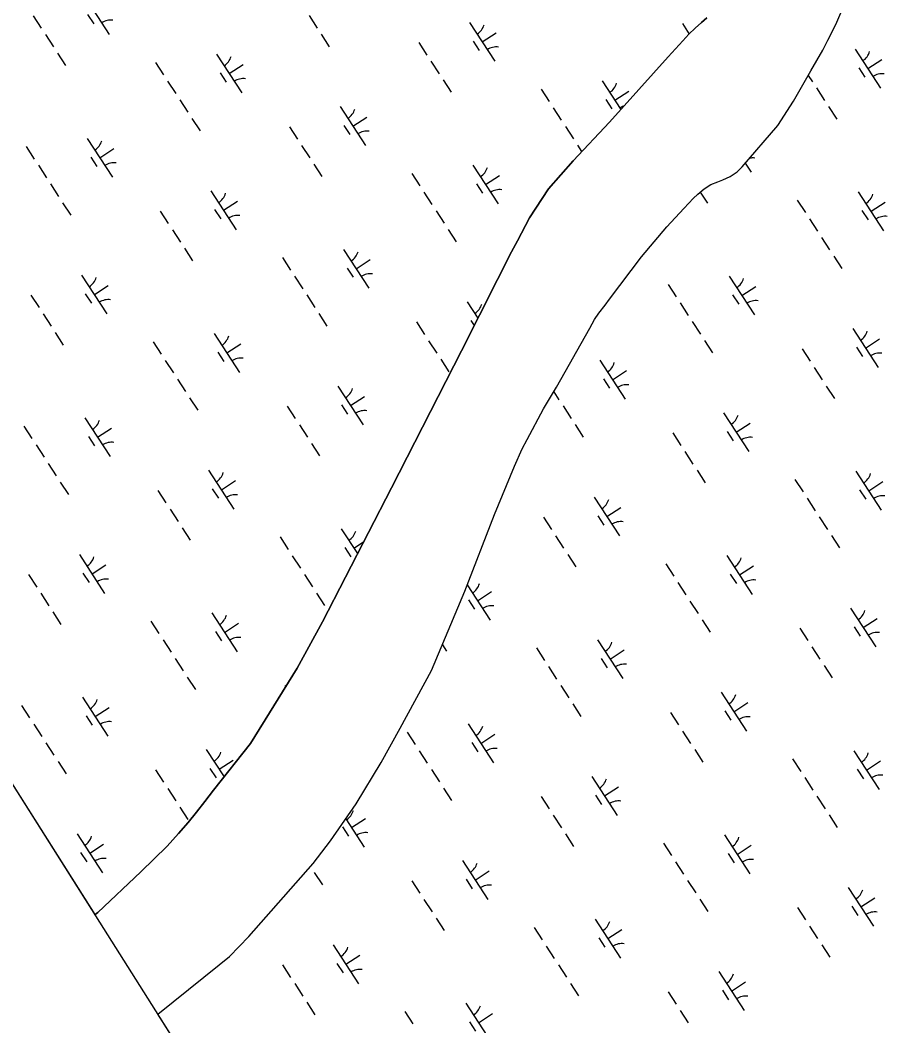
# Model space of a CAD drawing. Extents: x 3953924 to 3974542, y 193747 to 216192.
# Drawn here: x 3958928 to 3959877, y 207674 to 208758 of the extents above; entities that cross this region are included whole.
import ezdxf

# ---------------------------------------------------------------- set-up
doc = ezdxf.new("R2010")
doc.units = 0
for name, color, linetype in [('V-GRID-FRAM', 7, 'Continuous'), ('V-TOPO-SHOR', 7, 'Continuous'), ('V-WETL-SWMP', 7, 'Continuous')]:
    doc.layers.add(name, color=color, linetype=linetype)

msp = doc.modelspace()

# ---------------------------------------------------------------- linework, layer by layer
at = {"layer": 'V-GRID-FRAM'}
msp.add_lwpolyline([(3964669.3, 213787.9), (3972946, 201072.9), (3966057, 196668.5), (3957950.8, 209463.9), (3964669.3, 213787.9)], dxfattribs=at)
at = {"layer": 'V-TOPO-SHOR'}
for points in [[(3959076.7, 207686.7), (3959142.6, 207739.6), (3959153.8, 207748.8), (3959174.6, 207770.3), (3959244.1, 207848.9), (3959262.8, 207873.5), (3959290.3, 207913.3), (3959317.5, 207957.7), (3959337.9, 207994.6), (3959371.7, 208056.8), (3959407.5, 208142.4), (3959439.6, 208225), (3959461.2, 208277), (3959469.4, 208295.7), (3959474.6, 208305.7), (3959492.3, 208338.8), (3959506.5, 208362.2), (3959542.2, 208425.8), (3959547.5, 208435), (3959552, 208442.1), (3959558.7, 208450.7), (3959563.5, 208456.9), (3959598.2, 208502.5), (3959625.3, 208535), (3959643.7, 208554.8), (3959648.9, 208560.4), (3959653.8, 208565.5), (3959658.8, 208570.2), (3959665.6, 208576), (3959672.9, 208580.7), (3959680.5, 208583.6), (3959685.8, 208585.7), (3959693.5, 208589.1), (3959701.3, 208594.1), (3959706.6, 208599.6), (3959744.9, 208644), (3959762, 208670.4), (3959780.7, 208703.2), (3959793.6, 208725.5), (3959799, 208736.1), (3959804, 208745.8), (3959808.5, 208755.4), (3959812.8, 208765.7)], [(3959008.9, 207793.8), (3959012, 207796.3), (3959058.2, 207840.1), (3959086.5, 207867.7), (3959098.9, 207881.2), (3959109.2, 207893), (3959118.2, 207904.1), (3959127.1, 207915.7), (3959136.6, 207928), (3959176.3, 207978.1), (3959226.8, 208059.3), (3959254, 208109.4), (3959328.4, 208253.8), (3959403.9, 208401.3), (3959442.8, 208478.2), (3959457.7, 208508.2), (3959464.4, 208519.8), (3959477.4, 208544.5), (3959497.6, 208575.8), (3959524.2, 208606.2), (3959563.4, 208647.9), (3959626.6, 208718.3), (3959642.6, 208735.5), (3959649.2, 208742.4), (3959656, 208749), (3959662.6, 208755.3), (3959668.5, 208760.2)]]:
    msp.add_lwpolyline(points, dxfattribs=at)
at = {"layer": 'V-WETL-SWMP'}
for p, q in [((3959008.9, 207793.8), (3958265.1, 208967.9)), ((3958996.9, 208784), (3959024.2, 208742.1)), ((3959808.5, 208755.4), (3959812.8, 208765.7)), ((3958942.2, 208762.3), (3958950.9, 208748.9)), ((3959000.8, 208763.9), (3959007.4, 208753.8)), ((3959239.6, 208762.7), (3959248.3, 208749.2)), ((3959412.6, 208755.2), (3959439.9, 208713.3)), ((3959642.2, 208753.9), (3959649.5, 208742.7)), ((3959662.6, 208755.3), (3959656, 208749)), ((3959668.5, 208760.2), (3959662.6, 208755.3)), ((3959804, 208745.8), (3959808.5, 208755.4)), ((3959426.3, 208734.2), (3959441.4, 208744.1)), ((3959656, 208749), (3959649.2, 208742.4)), ((3959799, 208736.1), (3959804, 208745.8)), ((3958955.3, 208742.2), (3958964, 208728.8)), ((3959252.7, 208742.5), (3959261.4, 208729.1)), ((3959357.9, 208733.5), (3959366.6, 208720.1)), ((3959416.5, 208735.1), (3959423.1, 208725)), ((3959642.6, 208735.5), (3959626.6, 208718.3)), ((3959649.2, 208742.4), (3959642.6, 208735.5)), ((3959793.6, 208725.5), (3959799, 208736.1)), ((3958968.3, 208722.1), (3958977.1, 208708.7)), ((3959780.7, 208703.2), (3959793.6, 208725.5)), ((3959828.3, 208726.4), (3959855.6, 208684.5)), ((3959074, 208712.1), (3959082.7, 208698.7)), ((3959139.8, 208721.1), (3959167.1, 208679.2)), ((3959371, 208713.4), (3959379.7, 208700)), ((3959626.6, 208718.3), (3959563.4, 208647.9)), ((3959842, 208705.4), (3959857.1, 208715.2)), ((3959143.7, 208700.9), (3959150.3, 208690.9)), ((3959153.4, 208700.1), (3959168.5, 208709.9)), ((3959762, 208670.4), (3959780.7, 208703.2)), ((3959832.2, 208706.2), (3959838.8, 208696.2)), ((3959087.1, 208692), (3959095.8, 208678.6)), ((3959384.1, 208693.3), (3959392.8, 208679.9)), ((3959555.5, 208692.2), (3959575.6, 208661.4)), ((3959777.9, 208698.1), (3959782.3, 208691.3)), ((3959489.7, 208683.3), (3959498.4, 208669.9)), ((3959569.2, 208671.3), (3959584.2, 208681.1)), ((3959786.7, 208684.6), (3959795.4, 208671.2)), ((3959100.2, 208671.9), (3959108.9, 208658.5)), ((3959559.4, 208672.1), (3959566, 208662)), ((3959744.9, 208644), (3959762, 208670.4)), ((3959273.2, 208664.5), (3959300.5, 208622.5)), ((3959502.8, 208663.2), (3959511.5, 208649.8)), ((3959799.8, 208664.5), (3959808.5, 208651)), ((3959113.3, 208651.8), (3959122, 208638.4)), ((3959286.9, 208643.5), (3959302, 208653.3)), ((3959563.4, 208647.9), (3959524.2, 208606.2)), ((3959218.5, 208642.8), (3959227.2, 208629.4)), ((3959277.1, 208644.3), (3959283.7, 208634.3)), ((3959515.9, 208643.1), (3959524.6, 208629.7)), ((3959706.6, 208599.6), (3959744.9, 208644)), ((3959000.4, 208630.3), (3959027.7, 208588.4)), ((3958934.6, 208621.4), (3958943.3, 208608)), ((3959014, 208609.4), (3959029.1, 208619.2)), ((3959231.6, 208622.7), (3959240.3, 208609.2)), ((3959529, 208623), (3959533.5, 208616)), ((3959004.3, 208610.2), (3959010.8, 208600.1)), ((3959244.7, 208602.5), (3959253.4, 208589.1)), ((3959524.2, 208606.2), (3959497.6, 208575.8)), ((3959709.9, 208603.4), (3959716.2, 208593.7)), ((3958947.7, 208601.3), (3958956.4, 208587.9)), ((3959350.3, 208592.6), (3959359, 208579.1)), ((3959416.1, 208601.5), (3959443.4, 208559.6)), ((3959693.5, 208589.1), (3959701.3, 208594.1)), ((3959701.3, 208594.1), (3959706.6, 208599.6)), ((3958960.8, 208581.2), (3958969.5, 208567.8)), ((3959420, 208581.4), (3959426.6, 208571.3)), ((3959429.8, 208580.5), (3959444.8, 208590.4)), ((3959665.6, 208576), (3959672.9, 208580.7)), ((3959672.9, 208580.7), (3959680.5, 208583.6)), ((3959680.5, 208583.6), (3959685.8, 208585.7)), ((3959685.8, 208585.7), (3959693.5, 208589.1)), ((3959133.8, 208573.7), (3959161.1, 208531.8)), ((3959363.4, 208572.4), (3959372.1, 208559)), ((3959497.6, 208575.8), (3959477.4, 208544.5)), ((3959653.8, 208565.5), (3959658.8, 208570.2)), ((3959658.8, 208570.2), (3959665.6, 208576)), ((3959661.3, 208572.3), (3959669.1, 208560.3)), ((3959831.8, 208572.7), (3959859.1, 208530.8)), ((3958973.9, 208561), (3958982.6, 208547.6)), ((3959147.5, 208552.8), (3959162.5, 208562.6)), ((3959643.7, 208554.8), (3959648.9, 208560.4)), ((3959648.9, 208560.4), (3959653.8, 208565.5)), ((3959766, 208563.7), (3959774.7, 208550.3)), ((3959845.5, 208551.7), (3959860.6, 208561.5)), ((3959079.1, 208552), (3959087.8, 208538.6)), ((3959137.7, 208553.6), (3959144.3, 208543.5)), ((3959376.5, 208552.3), (3959385.2, 208538.9)), ((3959625.3, 208535), (3959643.7, 208554.8)), ((3959835.7, 208552.5), (3959842.3, 208542.5)), ((3959477.4, 208544.5), (3959464.4, 208519.8)), ((3959779.1, 208543.6), (3959787.8, 208530.2)), ((3959092.2, 208531.9), (3959100.9, 208518.5)), ((3959389.6, 208532.2), (3959398.3, 208518.8)), ((3959598.2, 208502.5), (3959625.3, 208535)), ((3959464.4, 208519.8), (3959457.7, 208508.2)), ((3959792.2, 208523.5), (3959800.9, 208510.1)), ((3959105.3, 208511.8), (3959114, 208498.4)), ((3959276.7, 208510.7), (3959304, 208468.8)), ((3959457.7, 208508.2), (3959442.8, 208478.2)), ((3959210.9, 208501.8), (3959219.6, 208488.4)), ((3959290.4, 208489.8), (3959305.4, 208499.6)), ((3959563.5, 208456.9), (3959598.2, 208502.5)), ((3959805.3, 208503.4), (3959814, 208490)), ((3958994.4, 208483), (3959021.7, 208441.1)), ((3959280.6, 208490.6), (3959287.2, 208480.6)), ((3959224, 208481.7), (3959232.7, 208468.3)), ((3959442.8, 208478.2), (3959403.9, 208401.3)), ((3959626.6, 208473), (3959635.3, 208459.6)), ((3959692.4, 208481.9), (3959719.7, 208440)), ((3958939.7, 208461.3), (3958948.4, 208447.9)), ((3958998.3, 208462.8), (3959004.9, 208452.8)), ((3959008.1, 208462), (3959023.1, 208471.8)), ((3959237.1, 208461.6), (3959245.8, 208448.2)), ((3959696.3, 208461.8), (3959702.9, 208451.7)), ((3959706.1, 208461), (3959721.2, 208470.8)), ((3959410.1, 208454.1), (3959421.7, 208436.4)), ((3959552, 208442.1), (3959558.7, 208450.7)), ((3959558.7, 208450.7), (3959563.5, 208456.9)), ((3959639.7, 208452.9), (3959648.4, 208439.5)), ((3958952.8, 208441.2), (3958961.5, 208427.8)), ((3959250.2, 208441.5), (3959258.9, 208428.1)), ((3959547.5, 208435), (3959552, 208442.1)), ((3959355.4, 208432.5), (3959364.1, 208419)), ((3959414, 208434), (3959417.6, 208428.5)), ((3959542.2, 208425.8), (3959547.5, 208435)), ((3959652.8, 208432.8), (3959661.5, 208419.3)), ((3958965.9, 208421.1), (3958974.6, 208407.6)), ((3959137.3, 208420), (3959164.6, 208378.1)), ((3959506.5, 208362.2), (3959542.2, 208425.8)), ((3959825.9, 208425.3), (3959853.1, 208383.4)), ((3959071.5, 208411.1), (3959080.2, 208397.7)), ((3959150.9, 208399.1), (3959166, 208408.9)), ((3959368.5, 208412.3), (3959377.2, 208398.9)), ((3959665.9, 208412.6), (3959674.6, 208399.2)), ((3959839.5, 208404.3), (3959854.6, 208414.2)), ((3959141.2, 208399.9), (3959147.8, 208389.8)), ((3959403.9, 208401.3), (3959328.4, 208253.8)), ((3959771.1, 208403.6), (3959779.8, 208390.2)), ((3959829.8, 208405.2), (3959836.3, 208395.1)), ((3959084.6, 208391), (3959093.3, 208377.5)), ((3959381.6, 208392.2), (3959390.3, 208378.8)), ((3959553, 208391.2), (3959580.3, 208349.3)), ((3959566.7, 208370.2), (3959581.7, 208380)), ((3959784.2, 208383.5), (3959792.9, 208370.1)), ((3959097.7, 208370.8), (3959106.4, 208357.4)), ((3959556.9, 208371), (3959563.5, 208361)), ((3959270.7, 208363.4), (3959298, 208321.5)), ((3959492.3, 208338.8), (3959506.5, 208362.2)), ((3959503.5, 208357.2), (3959509, 208348.7)), ((3959797.3, 208363.4), (3959806, 208350)), ((3959110.8, 208350.7), (3959119.5, 208337.3)), ((3959274.6, 208343.3), (3959281.2, 208333.2)), ((3959284.4, 208342.4), (3959299.5, 208352.3)), ((3959513.4, 208342), (3959522.1, 208328.6)), ((3959216, 208341.7), (3959224.7, 208328.3)), ((3959474.6, 208305.7), (3959492.3, 208338.8)), ((3959686.4, 208334.6), (3959713.7, 208292.7)), ((3958932.1, 208320.3), (3958940.8, 208306.9)), ((3958997.9, 208329.3), (3959025.2, 208287.4)), ((3959229.1, 208321.6), (3959237.8, 208308.2)), ((3959526.5, 208321.9), (3959535.2, 208308.5)), ((3959700.1, 208313.6), (3959715.2, 208323.4)), ((3959011.5, 208308.3), (3959026.6, 208318.1)), ((3959631.7, 208312.9), (3959640.4, 208299.5)), ((3959690.3, 208314.4), (3959696.9, 208304.4)), ((3958945.2, 208300.2), (3958953.9, 208286.8)), ((3959001.8, 208309.1), (3959008.4, 208299.1)), ((3959242.2, 208301.5), (3959250.9, 208288.1)), ((3959469.4, 208295.7), (3959474.6, 208305.7)), ((3959461.2, 208277), (3959469.4, 208295.7)), ((3959644.8, 208292.8), (3959653.5, 208279.4)), ((3958958.3, 208280.1), (3958967, 208266.7)), ((3959439.6, 208225), (3959461.2, 208277)), ((3959131.3, 208272.6), (3959158.6, 208230.7)), ((3959657.9, 208272.6), (3959666.6, 208259.2)), ((3959829.3, 208271.6), (3959856.6, 208229.7)), ((3958971.4, 208260), (3958980.1, 208246.6)), ((3959145, 208251.7), (3959160.1, 208261.5)), ((3959763.5, 208262.7), (3959772.2, 208249.3)), ((3959843, 208250.6), (3959858.1, 208260.5)), ((3959076.6, 208251), (3959085.3, 208237.6)), ((3959135.2, 208252.5), (3959141.8, 208242.5)), ((3959328.4, 208253.8), (3959254, 208109.4)), ((3959833.2, 208251.5), (3959839.8, 208241.4)), ((3959547, 208243.8), (3959574.3, 208201.9)), ((3959776.6, 208242.6), (3959785.3, 208229.1)), ((3959089.7, 208230.8), (3959098.4, 208217.4)), ((3959407.5, 208142.4), (3959439.6, 208225)), ((3959550.9, 208223.7), (3959557.5, 208213.6)), ((3959560.7, 208222.9), (3959575.8, 208232.7)), ((3959492.3, 208222.1), (3959501, 208208.7)), ((3959789.7, 208222.4), (3959798.4, 208209)), ((3959102.8, 208210.7), (3959111.5, 208197.3)), ((3959274.2, 208209.7), (3959291.7, 208182.8)), ((3959505.4, 208202), (3959514.1, 208188.6)), ((3959802.8, 208202.3), (3959811.5, 208188.9)), ((3959208.4, 208200.8), (3959217.1, 208187.3)), ((3959287.9, 208188.7), (3959298.3, 208195.5)), ((3958991.9, 208181.9), (3959019.2, 208140)), ((3959221.5, 208180.6), (3959230.2, 208167.2)), ((3959278.1, 208189.5), (3959284.7, 208179.5)), ((3959518.5, 208181.9), (3959527.2, 208168.5)), ((3959689.9, 208180.9), (3959717.2, 208138.9)), ((3959005.6, 208160.9), (3959020.6, 208170.8)), ((3959624.1, 208171.9), (3959632.8, 208158.5)), ((3959703.6, 208159.9), (3959718.7, 208169.7)), ((3958937.2, 208160.2), (3958945.9, 208146.8)), ((3958995.8, 208161.8), (3959002.4, 208151.7)), ((3959234.6, 208160.5), (3959243.3, 208147.1)), ((3959693.8, 208160.7), (3959700.4, 208150.7)), ((3959410.1, 208149.2), (3959434.9, 208111.2)), ((3959637.2, 208151.8), (3959645.9, 208138.4)), ((3958950.3, 208140.1), (3958959, 208126.7)), ((3959247.7, 208140.4), (3959256.4, 208127)), ((3959371.7, 208056.8), (3959407.5, 208142.4)), ((3959421.3, 208132.1), (3959436.4, 208141.9)), ((3959411.5, 208132.9), (3959418.1, 208122.9)), ((3959650.3, 208131.7), (3959659, 208118.3)), ((3958963.4, 208120), (3958972.1, 208106.6)), ((3959134.8, 208118.9), (3959162.1, 208077)), ((3959823.4, 208124.2), (3959850.6, 208082.3)), ((3959069, 208110), (3959077.7, 208096.6)), ((3959148.5, 208098), (3959163.5, 208107.8)), ((3959254, 208109.4), (3959226.8, 208059.3)), ((3959663.4, 208111.6), (3959672.1, 208098.2)), ((3959827.3, 208104.1), (3959833.8, 208094)), ((3959837, 208103.3), (3959852.1, 208113.1)), ((3959138.7, 208098.8), (3959145.3, 208088.7)), ((3959768.6, 208102.6), (3959777.3, 208089.1)), ((3959082.1, 208089.9), (3959090.8, 208076.5)), ((3959383.3, 208084.6), (3959387.8, 208077.8)), ((3959550.5, 208090.1), (3959577.8, 208048.2)), ((3959781.7, 208082.4), (3959790.4, 208069)), ((3959484.7, 208081.2), (3959493.4, 208067.8)), ((3959564.2, 208069.2), (3959579.3, 208079)), ((3959095.2, 208069.8), (3959103.9, 208056.4)), ((3959497.8, 208061.1), (3959506.5, 208047.7)), ((3959554.4, 208070), (3959561, 208059.9)), ((3959794.8, 208062.3), (3959803.5, 208048.9)), ((3959108.3, 208049.7), (3959117, 208036.3)), ((3959226.8, 208059.3), (3959176.3, 207978.1)), ((3959337.9, 207994.6), (3959371.7, 208056.8)), ((3959213.5, 208040.6), (3959214.4, 208039.3)), ((3959510.9, 208040.9), (3959519.6, 208027.5)), ((3958995.4, 208028.2), (3959022.7, 207986.3)), ((3959683.9, 208033.5), (3959711.2, 207991.6)), ((3958929.6, 208019.3), (3958938.3, 208005.9)), ((3959009, 208007.2), (3959024.1, 208017.1)), ((3959524, 208020.8), (3959532.7, 208007.4)), ((3959697.6, 208012.5), (3959712.7, 208022.4)), ((3958999.3, 208008.1), (3959005.9, 207998)), ((3959629.2, 208011.8), (3959637.9, 207998.4)), ((3959687.8, 208013.4), (3959694.4, 208003.3)), ((3958942.7, 207999.1), (3958951.4, 207985.7)), ((3959411.1, 207999.4), (3959438.4, 207957.5)), ((3959317.5, 207957.7), (3959337.9, 207994.6)), ((3959345.3, 207990.4), (3959354, 207977)), ((3959424.8, 207978.4), (3959439.8, 207988.2)), ((3959642.3, 207991.7), (3959651, 207978.3)), ((3958955.8, 207979), (3958964.5, 207965.6)), ((3959176.3, 207978.1), (3959136.6, 207928)), ((3959415, 207979.2), (3959421.6, 207969.2)), ((3959128.8, 207971.6), (3959147.9, 207942.3)), ((3959358.4, 207970.3), (3959367.1, 207956.9)), ((3959655.4, 207971.6), (3959664.1, 207958.2)), ((3959826.8, 207970.5), (3959854.1, 207928.6)), ((3958968.9, 207958.9), (3958977.6, 207945.5)), ((3959142.5, 207950.6), (3959157.6, 207960.4)), ((3959290.3, 207913.3), (3959317.5, 207957.7)), ((3959761, 207961.6), (3959769.7, 207948.2)), ((3959840.5, 207949.6), (3959855.6, 207959.4)), ((3959074.1, 207949.9), (3959082.8, 207936.5)), ((3959132.7, 207951.4), (3959139.3, 207941.4)), ((3959371.5, 207950.2), (3959380.2, 207936.8)), ((3959544.5, 207942.7), (3959571.8, 207900.8)), ((3959774.1, 207941.5), (3959782.8, 207928.1)), ((3959830.7, 207950.4), (3959837.3, 207940.3)), ((3959384.6, 207930.1), (3959393.3, 207916.7)), ((3959558.2, 207921.8), (3959573.3, 207931.6)), ((3959087.2, 207929.8), (3959095.9, 207916.4)), ((3959136.6, 207928), (3959127.1, 207915.7)), ((3959489.8, 207921.1), (3959498.5, 207907.7)), ((3959548.4, 207922.6), (3959555, 207912.6)), ((3959787.2, 207921.4), (3959795.9, 207908)), ((3959100.3, 207909.7), (3959109, 207896.3)), ((3959127.1, 207915.7), (3959118.2, 207904.1)), ((3959262.8, 207873.5), (3959290.3, 207913.3)), ((3959118.2, 207904.1), (3959109.2, 207893)), ((3959502.9, 207901), (3959511.6, 207887.5)), ((3959800.3, 207901.3), (3959809, 207887.8)), ((3959109.2, 207893), (3959098.9, 207881.2)), ((3959275.6, 207888.5), (3959282.2, 207878.4)), ((3959279.2, 207897.2), (3959299, 207866.7)), ((3959285.4, 207887.7), (3959300.4, 207897.5)), ((3958989.4, 207880.8), (3959016.7, 207838.9)), ((3959098.9, 207881.2), (3959086.5, 207867.7)), ((3959516, 207880.8), (3959524.7, 207867.4)), ((3959687.4, 207879.8), (3959714.7, 207837.9)), ((3959003.1, 207859.9), (3959018.1, 207869.7)), ((3959086.5, 207867.7), (3959058.2, 207840.1)), ((3959244.1, 207848.9), (3959262.8, 207873.5)), ((3959621.6, 207870.9), (3959630.3, 207857.4)), ((3959701.1, 207858.8), (3959716.2, 207868.7)), ((3958993.3, 207860.7), (3958999.9, 207850.6)), ((3959691.3, 207859.7), (3959697.9, 207849.6)), ((3959174.6, 207770.3), (3959244.1, 207848.9)), ((3959405.1, 207852), (3959432.4, 207810.1)), ((3959634.7, 207850.7), (3959643.4, 207837.3)), ((3959058.2, 207840.1), (3959012, 207796.3)), ((3959245.2, 207839.3), (3959253.9, 207825.9)), ((3959418.8, 207831), (3959433.9, 207840.9)), ((3959350.4, 207830.3), (3959359.1, 207816.9)), ((3959409, 207831.9), (3959415.6, 207821.8)), ((3959647.8, 207830.6), (3959656.5, 207817.2)), ((3959820.9, 207823.2), (3959848.1, 207781.3)), ((3959834.5, 207802.2), (3959849.6, 207812)), ((3959363.5, 207810.2), (3959372.2, 207796.8)), ((3959660.9, 207810.5), (3959669.6, 207797.1)), ((3959766.1, 207801.5), (3959774.8, 207788.1)), ((3959824.8, 207803), (3959831.3, 207793)), ((3959012, 207796.3), (3959008.9, 207793.8)), ((3959376.6, 207790.1), (3959385.3, 207776.7)), ((3959482.2, 207780.1), (3959490.9, 207766.7)), ((3959548, 207789), (3959575.3, 207747.1)), ((3959779.2, 207781.4), (3959787.9, 207768)), ((3959153.8, 207748.8), (3959174.6, 207770.3)), ((3959551.9, 207768.9), (3959558.5, 207758.9)), ((3959561.7, 207768.1), (3959576.8, 207777.9)), ((3959265.7, 207761.3), (3959293, 207719.4)), ((3959495.3, 207760), (3959504, 207746.6)), ((3959792.3, 207761.3), (3959801, 207747.9)), ((3959142.6, 207739.6), (3959153.8, 207748.8)), ((3959279.4, 207740.3), (3959294.5, 207750.1)), ((3959076.7, 207686.7), (3959142.6, 207739.6)), ((3959211, 207739.6), (3959219.7, 207726.2)), ((3959269.6, 207741.1), (3959276.2, 207731.1)), ((3959508.4, 207739.9), (3959517.1, 207726.5)), ((3959681.5, 207732.4), (3959708.7, 207690.5)), ((3959224.1, 207719.5), (3959232.8, 207706.1)), ((3959521.5, 207719.8), (3959530.2, 207706.4)), ((3959695.1, 207711.5), (3959710.2, 207721.3)), ((3959626.7, 207710.7), (3959635.4, 207697.3)), ((3959685.4, 207712.3), (3959691.9, 207702.2)), ((3959237.2, 207699.4), (3959245.9, 207685.9)), ((3959408.6, 207698.3), (3959435.9, 207656.4)), ((3959594.4, 206869.6), (3959076.7, 207686.7)), ((3959342.8, 207689.4), (3959351.5, 207676)), ((3959422.3, 207677.3), (3959437.3, 207687.2)), ((3959639.8, 207690.6), (3959648.5, 207677.2)), ((3959412.5, 207678.2), (3959419.1, 207668.1))]:
    msp.add_line(p, q, dxfattribs=at)
for centre, start, end in [((3959025.8, 208740.1), 82.2901, 123.8337), ((3959411.4, 208757.5), 302.2901, 343.8338), ((3959441.5, 208711.2), 82.2901, 123.8337), ((3959827.1, 208728.7), 302.2901, 343.8338), ((3959138.6, 208723.4), 302.2901, 343.8338), ((3959857.3, 208682.4), 82.2901, 123.8337), ((3959168.7, 208677.1), 82.2901, 123.8337), ((3959554.3, 208694.6), 302.2901, 343.8338), ((3959272, 208666.8), 302.2901, 343.8338), ((3959584.4, 208648.3), 108.919, 123.8337), ((3959302.1, 208620.5), 82.2901, 123.8337), ((3958999.2, 208632.6), 302.2901, 343.8338), ((3959029.3, 208586.4), 82.2901, 123.8337), ((3959717.9, 208591.6), 82.2901, 100.1761), ((3959414.9, 208603.8), 302.2901, 343.8338), ((3959132.6, 208576), 302.2901, 343.8338), ((3959445, 208557.5), 82.2901, 123.8337), ((3959830.6, 208575), 302.2901, 343.8338), ((3959162.7, 208529.7), 82.2901, 123.8337), ((3959860.7, 208528.7), 82.2901, 123.8337), ((3959275.5, 208513.1), 302.2901, 343.8338), ((3959305.6, 208466.8), 82.2901, 123.8337), ((3958993.2, 208485.3), 302.2901, 343.8338), ((3959691.2, 208484.2), 302.2901, 343.8338), ((3959023.3, 208439), 82.2901, 123.8337), ((3959408.9, 208456.5), 302.2901, 343.8338), ((3959721.3, 208437.9), 82.2901, 123.8337), ((3959824.6, 208427.6), 302.2901, 343.8338), ((3959136.1, 208422.3), 302.2901, 343.8338), ((3959854.8, 208381.3), 82.2901, 123.8337), ((3959166.2, 208376), 82.2901, 123.8337), ((3959551.8, 208393.5), 302.2901, 343.8338), ((3959581.9, 208347.2), 82.2901, 123.8337), ((3959269.5, 208365.7), 302.2901, 343.8338), ((3959299.6, 208319.4), 82.2901, 123.8337), ((3959685.2, 208336.9), 302.2901, 343.8338), ((3958996.7, 208331.6), 302.2901, 343.8338), ((3959026.8, 208285.3), 82.2901, 123.8337), ((3959715.4, 208290.6), 82.2901, 123.8337), ((3959130.1, 208275), 302.2901, 343.8338), ((3959828.1, 208273.9), 302.2901, 343.8338), ((3959160.2, 208228.7), 82.2901, 123.8337), ((3959858.2, 208227.6), 82.2901, 123.8337), ((3959545.8, 208246.1), 302.2901, 343.8338), ((3959575.9, 208199.8), 82.2901, 123.8337), ((3959273, 208212), 302.2901, 343.8338), ((3958990.7, 208184.2), 302.2901, 343.8338), ((3959688.7, 208183.2), 302.2901, 343.8338), ((3959020.8, 208137.9), 82.2901, 123.8337), ((3959406.4, 208155.4), 302.2901, 343.8338), ((3959718.8, 208136.9), 82.2901, 123.8337), ((3959436.5, 208109.1), 82.2901, 123.8337), ((3959133.6, 208121.3), 302.2901, 343.8338), ((3959822.1, 208126.6), 302.2901, 343.8338), ((3959852.3, 208080.3), 82.2901, 123.8337), ((3959163.7, 208075), 82.2901, 123.8337), ((3959549.3, 208092.4), 302.2901, 343.8338), ((3959579.4, 208046.1), 82.2901, 123.8337), ((3959682.7, 208035.8), 302.2901, 343.8338), ((3958994.2, 208030.5), 302.2901, 343.8338), ((3959712.9, 207989.5), 82.2901, 123.8337), ((3959024.3, 207984.2), 82.2901, 123.8337), ((3959409.9, 208001.7), 302.2901, 343.8338), ((3959127.6, 207973.9), 302.2901, 343.8338), ((3959440, 207955.4), 82.2901, 123.8337), ((3959825.6, 207972.9), 302.2901, 343.8338), ((3959855.7, 207926.6), 82.2901, 123.8337), ((3959543.3, 207945.1), 302.2901, 343.8338), ((3959573.5, 207898.8), 82.2901, 123.8337), ((3959270.5, 207910.9), 302.2901, 343.8338), ((3958988.2, 207883.2), 302.2901, 343.8338), ((3959300.6, 207864.6), 82.2901, 123.8337), ((3959686.2, 207882.1), 302.2901, 343.8338), ((3959018.3, 207836.9), 82.2901, 123.8337), ((3959403.9, 207854.3), 302.2901, 343.8338), ((3959716.3, 207835.8), 82.2901, 123.8337), ((3959434, 207808), 82.2901, 123.8337), ((3959819.6, 207825.5), 302.2901, 343.8338), ((3959849.8, 207779.2), 82.2901, 123.8337), ((3959546.8, 207791.4), 302.2901, 343.8338), ((3959264.5, 207763.6), 302.2901, 343.8338), ((3959576.9, 207745.1), 82.2901, 123.8337), ((3959294.6, 207717.3), 82.2901, 123.8337), ((3959680.2, 207734.8), 302.2901, 343.8338), ((3959710.4, 207688.5), 82.2901, 123.8337), ((3959407.4, 207700.6), 302.2901, 343.8338)]:
    msp.add_arc(centre, 17.6, start, end, dxfattribs=at)

doc.saveas('drawing.dxf')
